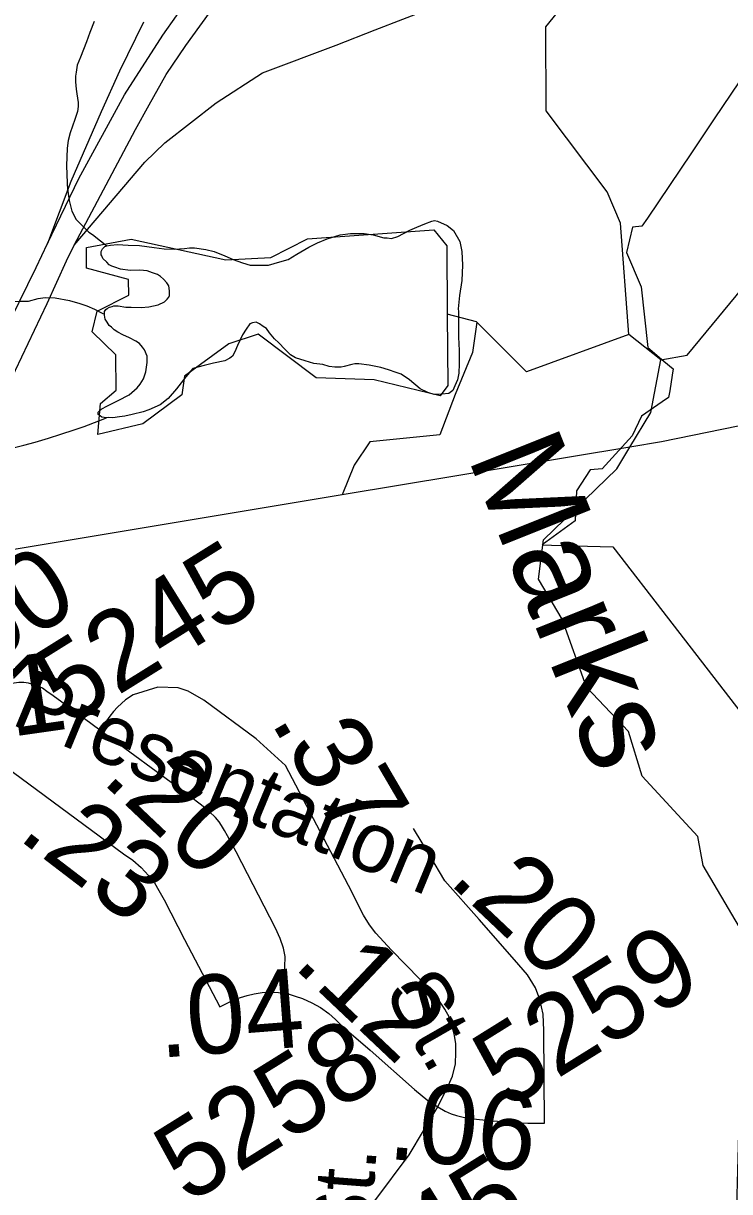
# Model space of a CAD drawing. Extents: x 2001466 to 31450019, y -30647475 to 847247.
# Drawn here: x 2164368 to 2166604, y 735693 to 739390 of the extents above; entities that cross this region are included whole.
import ezdxf

# ---------------------------------------------------------------- set-up
doc = ezdxf.new("R2010")
doc.units = 0
for name, color, linetype in [('Exist Boundary Political City Limit New', 7, 'Continuous'), ('Exist Hydrographic Creek Single Shore', 7, 'Continuous'), ('Exist Hydrographic Creek Single Shore Label', 7, 'Continuous'), ('Exist Hydrographic Misc Water Feature', 7, 'Continuous'), ('Exist Road Non-System Type 51', 7, 'Continuous'), ('Exist Road Primary US Divided Attributed', 7, 'Continuous'), ('Exist Road Secondary Mileage Hundredths English Label', 7, 'Continuous'), ('Exist Road Secondary Type 51 Attributed', 7, 'Continuous'), ('Exist Road Secondary Type 51 Label', 7, 'Continuous'), ('Exist Road Secondary Type 51 Number Label', 7, 'Continuous'), ('Exist Utilities Electrical Transmission Line', 7, 'Continuous'), ('Map Preparation Boundary City Limit Buffer Line', 7, 'Continuous'), ('Prop Road Primary Interstate Projected', 7, 'Continuous')]:
    doc.layers.add(name, color=color, linetype=linetype)

msp = doc.modelspace()

# ---------------------------------------------------------------- linework, layer by layer
at = {"layer": 'Exist Boundary Political City Limit New'}
msp.add_lwpolyline([(2166686.5, 739282.9), (2166555, 739087.7), (2166482.5, 738980.3), (2166343.2, 738773.8), (2166326, 738748.1), (2166296.2, 738745.1), (2166277.2, 738665.4), (2166323.5, 738556.1), (2166344.5, 738364), (2166395.8, 738320.9), (2166424.5, 738296.7), (2166421.5, 738276.9), (2166413.8, 738227), (2166410.5, 738205.6), (2166390.5, 738191.9), (2166324.8, 738146.7), (2166295.5, 738085), (2166200, 737979.9), (2166162.2, 737977.1), (2166118.8, 737911.2), (2166114.5, 737815.8), (2166010.2, 737739.9), (2166040.2, 737739.1), (2166073.5, 737738.1), (2166233.8, 737733.6), (2166409.8, 737506.1), (2166915.8, 736851.2)], dxfattribs=at)
at = {"layer": 'Exist Hydrographic Creek Single Shore'}
msp.add_line((2166386.1, 738325), (2166285, 738405.8), dxfattribs=at)
for points in [[(2166285, 738405.8), (2166258.2, 738757.4), (2166216.1, 738856.6), (2166023.2, 739113.2), (2166022.2, 739379), (2166485.2, 739950.1), (2166526.2, 740067.4), (2166532.1, 740398.6), (2166648.2, 740524.2)], [(2166287.8, 738049), (2166354.1, 738158.4), (2166386.1, 738325)], [(2168088.1, 733418.7), (2167946.2, 733493.8), (2167787, 733657.8), (2167493, 734132.9), (2167199.2, 734453.9), (2166761.2, 735292.8), (2166626, 735643.3), (2166633, 735876.1), (2166707, 736035.2), (2166680.2, 736452.5), (2166520, 736724.7), (2166503, 736816.9), (2166327.1, 737007.5), (2166284, 737149.4), (2166150.1, 737289.9), (2166074, 737504.7), (2165998.2, 737630.9), (2166014.2, 737755.3), (2166246.1, 737980.1), (2166287.8, 738049)]]:
    msp.add_lwpolyline(points, dxfattribs=at)
at = {"layer": 'Exist Hydrographic Misc Water Feature'}
for points in [[(2164592.3, 739395.7), (2164578.6, 739361.7), (2164568.5, 739331.5), (2164549.1, 739283.4), (2164538.6, 739257.4), (2164535.1, 739235.6), (2164533.1, 739223.3), (2164533.5, 739205.4), (2164535.3, 739181.6), (2164537.4, 739167.5), (2164541.7, 739139.7), (2164541.7, 739127.5), (2164539.8, 739111.6), (2164531.8, 739085.6), (2164516.3, 739043.3), (2164510.5, 739019.4), (2164506.6, 738995.3), (2164504.8, 738939.2), (2164506.8, 738885.3)], [(2166386.1, 738325), (2166469.2, 738339.7), (2166684.1, 738601), (2166817.1, 738693.5), (2167041.1, 738793.9), (2167466.1, 738854.1), (2167666.1, 738807.3), (2167892, 738625.5), (2168000.1, 738633.1), (2168224, 738766.3), (2168299.1, 738860), (2168398.1, 739067.9), (2168556, 739104), (2168755.1, 739204.9), (2169247, 739171.9), (2169530, 739198.9), (2169821.2, 739317.6), (2169832.9, 739325)], [(2164506.8, 738885.3), (2164507.2, 738879.2), (2164508.9, 738859.5), (2164513.4, 738829.6), (2164521.6, 738795.5), (2164535.5, 738769.4), (2164554, 738751.6), (2164575.7, 738729.7), (2164587.6, 738721.8), (2164612.4, 738701.9), (2164632.3, 738686.3)], [(2165710.1, 738470.1), (2165712.1, 738243.7), (2165687.1, 738211.4), (2165478.2, 738261.6), (2165295, 738268.6), (2165111.1, 738407), (2165019, 738376), (2164878.2, 738273.9), (2164870.2, 738215), (2164746.1, 738122.4), (2164604.2, 738089.2), (2164612.2, 738187.5), (2164662.1, 738229.1), (2164661, 738340.7), (2164586.2, 738414.3), (2164602.2, 738479.6), (2164702, 738530.1), (2164701.2, 738579.3), (2164568.1, 738614.9), (2164568.1, 738680.4), (2164709.2, 738707), (2165009.2, 738641.9), (2165151.1, 738648.8), (2165267.2, 738708.7), (2165667.2, 738736.7), (2165709, 738686.6), (2165710.1, 738470.1)], [(2164632.3, 738686.3), (2164644, 738688.1), (2164666.2, 738690.5), (2164700.2, 738688.5), (2164736.1, 738686.8), (2164782.2, 738681), (2164814.4, 738677), (2164846.4, 738675.4), (2164878.2, 738677.5), (2164894.2, 738679.5), (2164910, 738679.6), (2164946, 738674.1), (2164972.3, 738668.1), (2165005.9, 738654.1), (2165032.6, 738642.4), (2165062.3, 738632.6), (2165086.1, 738624.9), (2165144.3, 738625.1), (2165180.6, 738635.4), (2165206.1, 738643.3), (2165234.4, 738659.7), (2165271.9, 738681.6), (2165299.8, 738696.1), (2165329.9, 738708.1), (2165371.5, 738720.5), (2165403.7, 738724.6), (2165447.4, 738724.8), (2165475.7, 738721), (2165509.3, 738711), (2165519.6, 738711.1), (2165533.7, 738709.4), (2165553.8, 738715.3), (2165591.6, 738735.5), (2165613.7, 738745.5), (2165639.1, 738755.9), (2165661.3, 738763.9), (2165669.3, 738766), (2165679.3, 738764.1), (2165709.7, 738750.1), (2165729.6, 738734.1), (2165749.9, 738700.2), (2165756, 738668.5), (2165758.1, 738624.4), (2165756.4, 738576.7), (2165748.8, 738528.4), (2165744.7, 738486.4), (2165745.1, 738478.7)], [(2164625.1, 738470.3), (2164625.6, 738474.3), (2164625.1, 738478), (2164629.7, 738484.3), (2164633.3, 738488.2), (2164641.1, 738492.3), (2164649.1, 738494.3), (2164655.1, 738496.2), (2164663.1, 738496.2), (2164669, 738496.5), (2164693, 738492.5), (2164709.2, 738492.5), (2164741.2, 738490.9), (2164765.4, 738492.9), (2164795.3, 738499), (2164815.2, 738509.3), (2164823.4, 738517), (2164829.2, 738523.4), (2164831, 738529.3), (2164830.8, 738543.5), (2164829.2, 738559.2), (2164822.8, 738569.5), (2164812.4, 738581.1), (2164802.7, 738589.1), (2164792.7, 738595.1), (2164776.7, 738601.1), (2164760.5, 738606.8), (2164736.7, 738608.8), (2164706.5, 738608.5), (2164676.4, 738612.3), (2164658.4, 738618.2), (2164648.7, 738622.1), (2164640.1, 738626.3), (2164632.5, 738634.3), (2164620.4, 738645.8), (2164616.3, 738654.2), (2164614.5, 738658.1), (2164614.3, 738667.9), (2164616.3, 738672), (2164618.4, 738676.2), (2164626, 738684), (2164632.3, 738686.3)], [(2164293.4, 738516), (2164324.9, 738512.5), (2164341.1, 738510.4), (2164359, 738510.6), (2164385, 738510.7), (2164415.4, 738519.1), (2164437.3, 738523.1), (2164469.1, 738521.1), (2164515, 738513.3), (2164547, 738503.6), (2164569.6, 738495.8), (2164593.4, 738486.1), (2164619.6, 738472), (2164625.1, 738470.3)], [(2165745.1, 738478.7), (2165745.1, 738440.5), (2165745.5, 738396.7), (2165747.4, 738354.6), (2165747.8, 738312.8), (2165746.2, 738282.6), (2165741.9, 738262.5), (2165734.3, 738242.6), (2165728.1, 738228.5), (2165714.6, 738218.4), (2165692.6, 738216.5), (2165668.2, 738216.1), (2165648.4, 738221.9), (2165624.6, 738234), (2165590.1, 738261.6), (2165564.1, 738279.7), (2165548.1, 738285.4), (2165523.9, 738293.5), (2165500.1, 738301.1), (2165462.4, 738308.8), (2165430.2, 738312.9), (2165417.9, 738312.7), (2165408.2, 738310.5), (2165384.2, 738304.4), (2165374.2, 738302.3), (2165354.1, 738302.5), (2165336.3, 738304.4), (2165316.4, 738310.2), (2165288.1, 738314.1), (2165260.2, 738322), (2165229.8, 738331.4), (2165214.1, 738341.5), (2165195.8, 738359.3), (2165177.3, 738379.5), (2165163.6, 738391.3), (2165147.4, 738411.2), (2165137.4, 738424.9), (2165127.3, 738430.9), (2165115.4, 738438.8), (2165105.4, 738444.7), (2165093.3, 738442.9), (2165085.3, 738438.9), (2165073.8, 738422.8), (2165061.7, 738404.7), (2165045.9, 738370.6), (2165037.9, 738350.7), (2165030.1, 738336.5), (2165022.1, 738330.4), (2165005.9, 738322.3), (2164970.2, 738314.3), (2164940.3, 738307.9), (2164904.6, 738297.9), (2164882.5, 738271.6), (2164852.7, 738233.5), (2164826.9, 738203.3), (2164800.9, 738183.3), (2164765.2, 738167.3), (2164747.1, 738161), (2164713.1, 738152.8), (2164689.1, 738146.7), (2164672.9, 738144.6), (2164651.4, 738142.2), (2164639.1, 738142.5), (2164631.3, 738141.6)], [(2164631.3, 738141.6), (2164617.1, 738144.2), (2164611.2, 738148.3), (2164605, 738152.1), (2164605, 738160.2), (2164617.3, 738170.1), (2164633.1, 738178.3), (2164668.8, 738196.4), (2164702.9, 738214.8), (2164728.7, 738236.8), (2164738.3, 738248.8), (2164748.8, 738265.1), (2164756.2, 738287.1), (2164759.9, 738316.9), (2164760.3, 738337.1), (2164751.7, 738357.1), (2164745.7, 738364.9), (2164735.9, 738376.9), (2164724, 738384.8), (2164704.1, 738394.7), (2164683.6, 738404.3), (2164667.4, 738412.4), (2164655.5, 738420.3), (2164647.5, 738428.4), (2164639.5, 738434.1), (2164633.5, 738444.3), (2164627.2, 738454.2), (2164625.3, 738466.2), (2164625.1, 738470.3)], [(2165803.3, 738444.1), (2165802.1, 738445.2), (2165710.1, 738470.1)], [(2166285, 738405.8), (2165961.1, 738287.8), (2165803.3, 738444.1)], [(2164335.8, 738046.8), (2164369.9, 738055), (2164405.5, 738065), (2164447.6, 738077.3), (2164487.3, 738089.6), (2164529.4, 738103.9), (2164561.2, 738114.1), (2164607.1, 738132.3), (2164631.3, 738141.6)]]:
    msp.add_lwpolyline(points, dxfattribs=at)
at = {"layer": 'Exist Road Non-System Type 51'}
msp.add_lwpolyline([(2165803.3, 738444.1), (2165789.4, 738348.9), (2165735.3, 738215.9), (2165686, 738087.8), (2165464.5, 738065.7), (2165415.3, 737991.8), (2165377.7, 737897.9)], dxfattribs=at)
at = {"layer": 'Exist Road Primary US Divided Attributed'}
for points in [[(2164688.7, 739164.1), (2164809.5, 739353), (2164896.8, 739476.6), (2165007.7, 739607.2), (2165135.6, 739747.8), (2165312.6, 739909.7), (2165626.3, 740175.3), (2165799.7, 740320.7)], [(2164529.3, 738688.5), (2164723.5, 739054.2), (2164766.4, 739131.8), (2164820.2, 739228.6), (2164883, 739319.9), (2164979.4, 739453.8), (2165112.8, 739601.5), (2165218, 739706.6), (2165294.7, 739783.3), (2165468.1, 739933.8), (2165674.3, 740115.4), (2165875, 740280.8)], [(2164445.1, 738693.6), (2164543.7, 738899.4), (2164688.7, 739164.1)], [(2160134.4, 735099.7), (2160763.4, 735279.5), (2161308.5, 735428.1), (2161734.7, 735547), (2162096.3, 735644.5), (2162238.9, 735693.6), (2162361.9, 735742.8), (2162529.1, 735821.5), (2162681.6, 735914.9), (2162829.1, 736003.3), (2162947.2, 736082), (2163141.6, 736259.3), (2163339.6, 736449), (2163513.3, 736666.3), (2163662, 736882), (2163759.2, 737059), (2163921.1, 737394.9), (2164045.5, 737659), (2164186.7, 737957.7), (2164282.1, 738166.5), (2164444.1, 738503.3), (2164505, 738638.5), (2164529.3, 738688.5)], [(2161794, 735640.9), (2162036.8, 735712.4), (2162150.5, 735750.3), (2162223.7, 735775.6), (2162289.4, 735803.3), (2162408.1, 735858.9), (2162494, 735901.8), (2162665.8, 736002.8), (2162918.4, 736164.4), (2163019.4, 736255.2), (2163265.1, 736497.1), (2163395, 736645.1), (2163515.2, 736809.9), (2163588.4, 736915.6), (2163656.6, 737030.9), (2163710.2, 737138.9), (2163810.3, 737344.1), (2163906.6, 737551), (2163962, 737675.4), (2164176.7, 738123.8), (2164302.7, 738400.1), (2164408.7, 738617.7), (2164445.1, 738693.6)]]:
    msp.add_lwpolyline(points, dxfattribs=at)
at = {"layer": 'Exist Road Secondary Type 51 Attributed'}
for points in [[(2164610.5, 737153.6), (2164517.5, 737221.7), (2164462.8, 737261.7), (2164442.5, 737276), (2164428.8, 737285.9), (2164414, 737292.6), (2164400.5, 737297.1), (2164385.2, 737301.6), (2164370, 737303.8), (2164353.8, 737303.8), (2164339, 737302.5), (2164321, 737298.4), (2164303.5, 737293.1), (2164287.8, 737285.9), (2164271.5, 737276.9), (2164256.8, 737265.7), (2164246, 737254.4), (2164238.5, 737244.1), (2164229.8, 737229.8), (2164221.2, 737211.6), (2164186.5, 737130.4)], [(2165680.5, 735961.1), (2165714.2, 736029.7), (2165726, 736058.3), (2165736.5, 736096.9), (2165737, 736133.2), (2165737, 736160.9), (2165733, 736186.6), (2165727, 736212.2), (2165717.2, 736243.8), (2165702.5, 736270.4), (2165685.8, 736296), (2165668.8, 736319.1), (2165533.8, 736456.8), (2165483.5, 736511.1), (2165463.8, 736537.7), (2165445, 736568.2), (2165425.2, 736606.8), (2165407.5, 736641.2), (2165198.5, 737041.9), (2165105.2, 737125.8), (2164939.5, 737247.9), (2164890.5, 737277.2), (2164858.5, 737286.9), (2164794.5, 737289.6), (2164715.5, 737265.6), (2164692, 737249.4), (2164678.8, 737238.1), (2164666, 737225.9), (2164654.2, 737212.6), (2164641.8, 737197.5), (2164631.5, 737182.6), (2164610.5, 737153.6)], [(2165190.8, 736321.9), (2165195, 736370.2), (2165196.2, 736402.9), (2165197, 736437.2), (2165191.8, 736463.9), (2165181, 736494.2), (2165166.8, 736527.2), (2165042, 736768.2), (2165014.5, 736818.5), (2165004.5, 736836.3), (2164995.8, 736851.5), (2164987.8, 736863.1), (2164977, 736877.3), (2164957, 736896.1), (2164941.8, 736908.9), (2164883.8, 736952.8), (2164610.5, 737153.6)], [(2164186.5, 737130.4), (2164685.8, 736762.4), (2164714.5, 736742), (2164741.5, 736718.6), (2164765, 736693.8), (2164783, 736670.4), (2164797.5, 736646.2), (2164814, 736616.1), (2164878, 736490.9), (2164989.8, 736277.5)], [(2166017.8, 735909.4), (2166015.5, 736202.9), (2166013.8, 736254.9), (2166002.8, 736300.6), (2165988.8, 736338.4), (2165963.5, 736379.2), (2165922.5, 736426.5), (2165810.8, 736554), (2165702.2, 736676.8), (2165655, 736757.1), (2165603, 736842.1)], [(2164989.8, 736277.5), (2165013.2, 736289.4), (2165035, 736299.8), (2165055.2, 736307.4), (2165076.5, 736314.1), (2165098.8, 736319.2), (2165123.8, 736323), (2165145.5, 736324.1), (2165159.5, 736324.4), (2165175.8, 736323.6), (2165190.8, 736321.9)], [(2165190.8, 736321.9), (2165210, 736317.6), (2165229, 736311.8), (2165252.2, 736303.8), (2165281.2, 736290.4), (2165308.5, 736275.8), (2165335.2, 736257.1), (2165356.5, 736237.4), (2165376.8, 736218.1), (2165466.2, 736141), (2165605.8, 736016.2), (2165648, 735981.8), (2165680.5, 735961.1)], [(2164899.8, 734698.4), (2164906.5, 734807.4), (2164908.8, 734874.5), (2164913.7, 734910.1), (2164931.5, 734947.7), (2164967, 734997.1), (2165093.6, 735163.3), (2165287.6, 735422.6), (2165481, 735664.2), (2165589, 735809.8), (2165680.5, 735961.1)], [(2165680.5, 735961.1), (2165703.8, 735947.8), (2165722.5, 735938.8), (2165739, 735933.6), (2165760.2, 735928.5), (2165793, 735923.8), (2165842, 735917.9), (2165911.5, 735912.6), (2165964.5, 735910.1), (2166017.8, 735909.4)]]:
    msp.add_lwpolyline(points, dxfattribs=at)
at = {"layer": 'Exist Utilities Electrical Transmission Line'}
msp.add_line((2166287.8, 738049), (2165377.7, 737897.9), dxfattribs=at)
for points in [[(2169832.9, 738571.2), (2169092.9, 738618.7), (2166388.2, 738065.6), (2166287.8, 738049)], [(2165377.7, 737897.9), (2163856.9, 737645.4), (2162262.9, 737444.7)]]:
    msp.add_lwpolyline(points, dxfattribs=at)
at = {"layer": 'Map Preparation Boundary City Limit Buffer Line'}
msp.add_lwpolyline([(2166686.5, 739282.9), (2166555, 739087.7), (2166482.5, 738980.3), (2166343.2, 738773.8), (2166326, 738748.1), (2166296.2, 738745.1), (2166277.2, 738665.4), (2166323.5, 738556.1), (2166344.5, 738364), (2166395.8, 738320.9), (2166424.5, 738296.7), (2166421.5, 738276.9), (2166413.8, 738227), (2166410.5, 738205.6), (2166390.5, 738191.9), (2166324.8, 738146.7), (2166295.5, 738085), (2166200, 737979.9), (2166162.2, 737977.1), (2166118.8, 737911.2), (2166114.5, 737815.8), (2166010.2, 737739.9), (2166040.2, 737739.1), (2166073.5, 737738.1), (2166233.8, 737733.6), (2166409.8, 737506.1), (2166915.8, 736851.2)], dxfattribs=at)
at = {"layer": 'Prop Road Primary Interstate Projected'}
for points in [[(2164529.3, 738688.5), (2164753.1, 738950.6), (2164816.6, 739012), (2164979.1, 739138.9), (2165125.4, 739233.6), (2165358.9, 739321.2), (2165482.3, 739370), (2165744.3, 739472.4), (2165887.4, 739563.3), (2166003.6, 739672), (2166122.5, 739814.9), (2166190.6, 739927.6), (2166258.7, 740033), (2166279.9, 740065.5)], [(2164748.6, 739394.1), (2164673.2, 739239.3), (2164614.4, 739110.4), (2164519, 738889.8), (2164445.1, 738693.6)]]:
    msp.add_lwpolyline(points, dxfattribs=at)

# ---------------------------------------------------------------- texts
at = {"layer": 'Exist Hydrographic Creek Single Shore Label'}
msp.add_text('Marks', height=300, rotation=291.786, dxfattribs=at).set_placement((2165773.2, 738018.6))
at = {"layer": 'Exist Road Secondary Mileage Hundredths English Label'}
for s, rotation, p in [('.11', 8.1681, (2164055.4, 737092.7)), ('.37', 300.326, (2165148.7, 737181.8)), ('.20', 316.5862, (2164611.5, 736992.2)), ('.23', 322.5952, (2164345.8, 736812.8)), ('.20', 316.5862, (2165709.2, 736673.4)), ('.12', 316.5862, (2165217.9, 736406.8)), ('.04', 4.4486, (2164800.7, 736116.3)), ('.06', 354.9536, (2165518.1, 735797.1))]:
    msp.add_text(s, height=250, rotation=rotation, dxfattribs=at).set_placement(p)
at = {"layer": 'Exist Road Secondary Type 51 Label'}
for s, rotation, p in [('Presentation', 337.5626, (2164324.9, 737173.6)), ('St.', 299.8207, (2165508.2, 736326.6)), ('St.', 85.605, (2165463.3, 735518.6))]:
    msp.add_text(s, height=190, rotation=rotation, dxfattribs=at).set_placement(p)
at = {"layer": 'Exist Road Secondary Type 51 Number Label'}
for s, p in [('5245', (2164507.5, 737162.4)), ('5260', (2163922, 737146.7)), ('5259', (2165898, 735949.6)), ('5258', (2164889.1, 735651.7)), ('5245', (2165349.1, 735223))]:
    msp.add_text(s, height=250, rotation=31.918, dxfattribs=at).set_placement(p)

doc.saveas('drawing.dxf')
